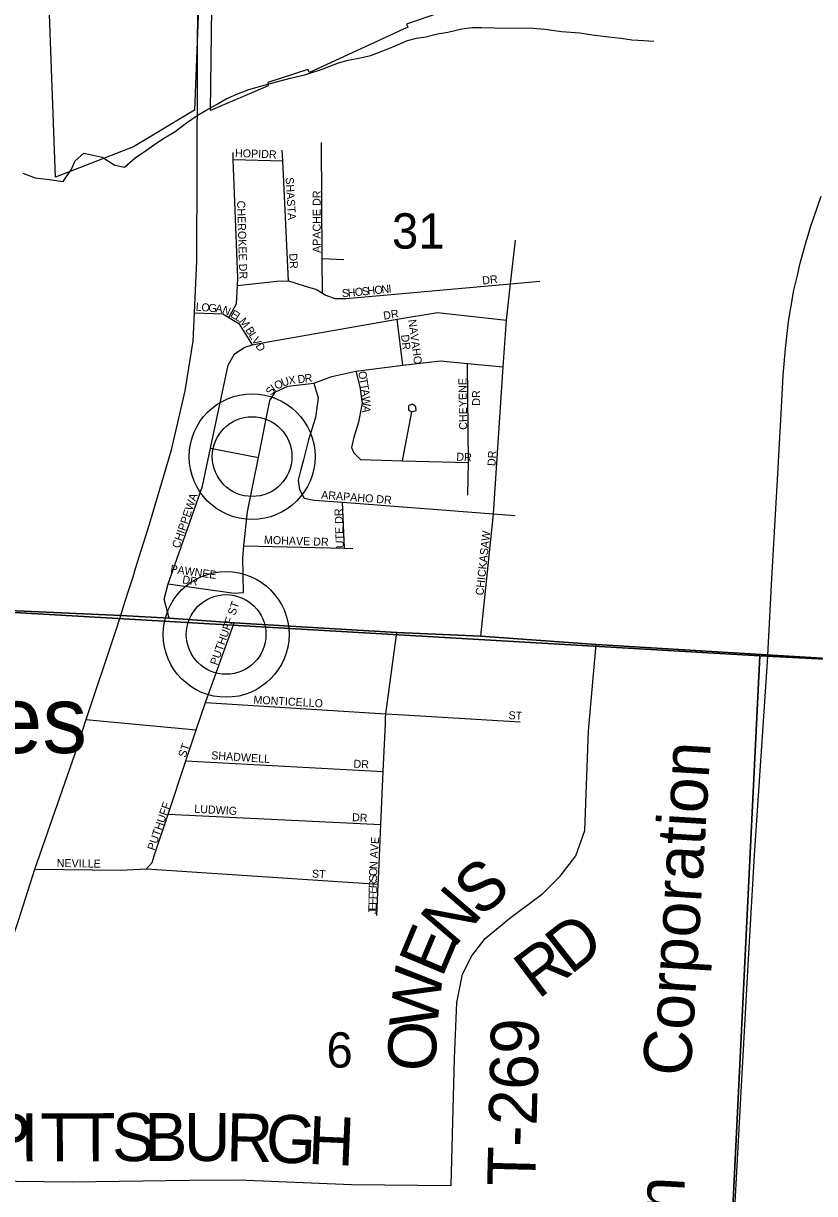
# Model space of a CAD drawing. Extents: x 1643459 to 2064572, y 425441 to 780708.
# Drawn here: x 1839671 to 1844613, y 567435 to 574746 of the extents above; entities that cross this region are included whole.
import ezdxf

# ---------------------------------------------------------------- set-up
doc = ezdxf.new("R2010")
doc.units = 0
for name, color, linetype in [('GE_P_Alignment_100_Curve_Data', 7, 'Continuous'), ('GM_X_Adjacent_County', 7, 'Continuous'), ('GM_X_City_Street', 7, 'Continuous'), ('GM_X_County', 7, 'Continuous'), ('GM_X_Major_River', 7, 'Continuous'), ('GM_X_Major_River_Text', 7, 'Continuous'), ('GM_X_Minor_Lake', 7, 'Continuous'), ('GM_X_Rail_Line', 7, 'Continuous'), ('GM_X_Rail_Line_Text', 7, 'Continuous'), ('GM_X_State_Route', 7, 'Continuous'), ('GM_X_Township', 7, 'Continuous'), ('GM_X_Township_Road', 7, 'Continuous'), ('GM_X_Township_Road_Text', 7, 'Continuous'), ('GM_X_Township_ROW', 7, 'Continuous'), ('GM_X_US_Route', 7, 'Continuous'), ('RD_X_Wall', 7, 'Continuous')]:
    doc.layers.add(name, color=color, linetype=linetype)

msp = doc.modelspace()

# ---------------------------------------------------------------- linework, layer by layer
at = {"layer": 'GE_P_Alignment_100_Curve_Data'}
for centre, radius in [((1841099.3, 572038.9), 392.8), ((1841099.3, 572038.9), 249), ((1840936.8, 570928.1), 392.8), ((1840936.8, 570928.1), 249)]:
    msp.add_circle(centre, radius, dxfattribs=at)
at = {"layer": 'GM_X_City_Street'}
for points in [[(1834560.3, 569961), (1834979.1, 570072.7), (1835231.6, 570125.3), (1835391.9, 570168.4), (1835741.7, 570445.2), (1835908.7, 570592.7), (1836406.9, 571231.4), (1839299.9, 571090.2), (1840278.8, 571046.4), (1840581.7, 571030.1), (1840988.1, 571000.3), (1842002.4, 570940.6), (1842528.2, 570918.2), (1843247.9, 570866), (1845450, 570731.2)], [(1845450, 570731.2), (1843247.9, 570866), (1842528.2, 570918.2), (1842002.4, 570940.6), (1840988.1, 571000.3), (1840581.7, 571030.1), (1840278.8, 571046.4), (1839299.9, 571090.2)]]:
    msp.add_lwpolyline(points, dxfattribs=at)
at = {"layer": 'GM_X_County'}
for points in [[(1841538.4, 573060.3), (1841537, 573276.4), (1841532.1, 574001.1)], [(1840954.6, 572907.6), (1841001, 572994.5), (1841007.3, 573107.4), (1841009.9, 573155.1), (1840981.8, 573895.4), (1840980.2, 573938.1)], [(1841326.7, 573137.1), (1841290.4, 573887.3), (1841287.2, 573954.3)], [(1840981.8, 573895.4), (1841290.4, 573887.3)], [(1842528.2, 570918.2), (1842606.9, 571681.4), (1842667.3, 572599.4), (1842689, 572892.3), (1842714, 573119.5), (1842743.9, 573391.8)], [(1841537, 573276.4), (1841672.4, 573271.6)], [(1841007.3, 573107.4), (1841254.5, 573135.6), (1841326.7, 573137.1), (1841424.8, 573106.5), (1841500.8, 573083.9), (1841538.4, 573060.3), (1841558.8, 573047.5), (1841616.8, 573027.1), (1841687, 573026.6), (1842714, 573119.5), (1842896.9, 573136)], [(1840738.4, 572936.9), (1840916.4, 572930.8), (1840954.6, 572907.6), (1841016.3, 572870), (1841099.4, 572737.8)], [(1841210.7, 572757.4), (1842004.9, 572897.9), (1842258.1, 572939), (1842689, 572892.3)], [(1842040.5, 572610.3), (1842004.9, 572897.9)], [(1840581.7, 571030.1), (1840549.4, 571148.5), (1840574.2, 571243.3), (1840790.1, 571853.6), (1840838.7, 572092.7), (1840948.7, 572609.5), (1840989.2, 572681.5), (1841053.6, 572723.3), (1841099.4, 572737.8), (1841210.7, 572757.4)], [(1841045, 571189.8), (1841040.2, 571406.6), (1841048.1, 571482.4), (1841069.9, 571693.4), (1841139.8, 572033.6), (1841210.2, 572389.1), (1841244.6, 572443.1), (1841323, 572478.8), (1841483.7, 572498.9), (1841598.1, 572539.4), (1841746.2, 572572), (1842040.5, 572610.3), (1842276.4, 572637.8), (1842445.4, 572621.2), (1842667.3, 572599.4)], [(1842446.2, 571797.8), (1842451.3, 572002.5), (1842445.4, 572621.2)], [(1841746.2, 572572), (1841772.1, 572474.2), (1841785.6, 572373.7), (1841762.9, 572253.4), (1841732.2, 572151.2), (1841719.9, 572095.1), (1841733.8, 572062.9), (1841775.6, 572020.5), (1842038.2, 572013.5), (1842451.3, 572002.5)], [(1841483.7, 572498.9), (1841511, 572405.4), (1841494.3, 572283.1), (1841451.4, 572142.9), (1841420.7, 572018.6), (1841402.2, 571950.4), (1841385.9, 571892.3), (1841395.6, 571834.1), (1841423.3, 571779.7), (1841487.4, 571767.3), (1841664.3, 571753.7), (1842606.9, 571681.4), (1842743.3, 571671)], [(1842038.2, 572013.5), (1842096.2, 572318.7), (1842123.1, 572326.9), (1842122.3, 572350.8), (1842101.5, 572366.3), (1842076.5, 572356.4), (1842076.5, 572329.5), (1842096.2, 572319.7)], [(1840838.7, 572092.7), (1841139.8, 572033.6)], [(1841676.2, 571466.1), (1841664.3, 571753.7)], [(1841048.1, 571482.4), (1841676.2, 571466.1), (1841728.4, 571464.8)], [(1840574.2, 571243.3), (1840986.8, 571186.1), (1841045, 571189.8)], [(1840808.1, 570502.6), (1840988.1, 571000.3)], [(1841933.4, 570407.6), (1841934.5, 570433), (1842002.4, 570940.6)], [(1840171.8, 570385.5), (1840750.4, 570331.3), (1840808.1, 570502.6), (1841934.5, 570433), (1842010.5, 570428.3)], [(1842010.5, 570428.3), (1842773.8, 570381.2)], [(1840063, 570395.7), (1840171.8, 570385.5)], [(1841890.3, 569440.9), (1841903.6, 569739.8), (1841918.4, 570071.3), (1841931.7, 570370.2), (1841933.4, 570407.6)], [(1840490.2, 569551.5), (1840574.8, 569804.9), (1840686.2, 570138.1), (1840750.4, 570331.3)], [(1840686.2, 570138.1), (1841918.4, 570071.3)], [(1840574.8, 569804.9), (1841903.6, 569739.8)], [(1840440.2, 569464), (1840473.9, 569503), (1840490.2, 569551.5)], [(1839742.3, 569461.1), (1840279.6, 569455.1), (1840440.2, 569464), (1841887.1, 569368.8)], [(1841878.3, 569172.4), (1841887.1, 569368.8), (1841890.3, 569440.9)]]:
    msp.add_lwpolyline(points, dxfattribs=at)
at = {"layer": 'GM_X_Major_River_Text'}
for points in [[(1842343.4, 567485.1), (1842363.1, 568278.7), (1842377.9, 568628.7), (1842412.4, 568806.1), (1842471.6, 568919.5), (1842555.4, 569027.9), (1842708.2, 569156), (1842915.2, 569308.9), (1843023.6, 569417.3), (1843122.2, 569545.4), (1843177.1, 569702.6), (1843199.4, 570325.3), (1843247.9, 570866)], [(1839100.7, 567517.5), (1839975.2, 567507.2), (1840710.4, 567518.4), (1841014.9, 567520.1), (1841720.1, 567491.2), (1842343.4, 567485.1)]]:
    msp.add_lwpolyline(points, dxfattribs=at)
at = {"layer": 'GM_X_Minor_Lake'}
for points in [[(1840278.8, 571046.4), (1840581.7, 571030.1), (1840988.1, 571000.3), (1842002.4, 570940.6), (1842528.2, 570918.2), (1843157.3, 570872.6)], [(1843157.3, 570872.6), (1843247.9, 570866), (1845450, 570731.2), (1845675.7, 570716.7)]]:
    msp.add_lwpolyline(points, dxfattribs=at)
at = {"layer": 'GM_X_Rail_Line'}
for p, q in [((1841099.3, 572038.9), (1841099.3, 572038.9)), ((1840936.8, 570928.1), (1840936.8, 570928.1))]:
    msp.add_line(p, q, dxfattribs=at)
at = {"layer": 'GM_X_Rail_Line_Text'}
for points in [[(1840813.7, 576127.3), (1840738.7, 574203), (1840358.8, 573973.8), (1839871.3, 573785.7), (1839694.5, 578583.6)], [(1842329.1, 574831.6), (1842064.5, 574740), (1842071, 574721.1), (1841457.8, 574439.5), (1841448.1, 574457), (1841198.2, 574375.9), (1841199.5, 574355.4), (1840840, 574202), (1840863.6, 576126.7)]]:
    msp.add_lwpolyline(points, dxfattribs=at)
at = {"layer": 'GM_X_State_Route'}
for points in [[(1839602.8, 576247.3), (1845005.6, 575965.4), (1844676.6, 570772.8), (1844270.7, 570794.7), (1839292, 571084.7)], [(1839292, 571084.7), (1844270.7, 570794.7), (1844022.3, 565729.7), (1838989.5, 566004)], [(1844676.6, 570772.8), (1849865.3, 570457.8), (1849554.8, 565377.1), (1844022.3, 565729.7), (1844270.7, 570794.7)]]:
    msp.add_lwpolyline(points, close=True, dxfattribs=at)
at = {"layer": 'GM_X_Township_Road'}
msp.add_lwpolyline([(1844116.1, 567378), (1844158.4, 568144.5), (1844196.6, 568827.3), (1844238, 569549.4), (1844318, 570757.6), (1844346.4, 571278.2), (1844379, 571858.8), (1844401.2, 572269.4), (1844417.2, 572546.3), (1844430.1, 572713.6), (1844448.7, 572883.6), (1844465.7, 572980.2), (1844482.3, 573078.3), (1844505.5, 573171.3), (1844522, 573248.2), (1844549.9, 573344.8), (1844586.1, 573471.9), (1844653.2, 573667.1)], dxfattribs=at)
at = {"layer": 'GM_X_US_Route'}
msp.add_lwpolyline([(1839667.3, 573809.2), (1839743.2, 573780.6), (1839847.2, 573767.9), (1839919.1, 573757.4), (1839971.6, 573835.3), (1839994, 573887.3), (1840048.3, 573935.2), (1840106.2, 573922.7), (1840162.2, 573910.3), (1840241.9, 573859.7), (1840301.9, 573847.2), (1840368.3, 573905), (1840432.6, 573948.7), (1840488.8, 573988.5), (1840541.1, 574024.3), (1840619.4, 574070), (1840689.7, 574123.7), (1840756, 574169.4), (1840812.3, 574203.2), (1840876.5, 574238.9), (1840936.8, 574274.7), (1841003, 574304.3), (1841079.2, 574331.9), (1841159.4, 574355.5), (1841251.6, 574381), (1841339.7, 574402.5), (1841433.9, 574426), (1841542.2, 574461.4), (1841638.5, 574498.9), (1841698.6, 574516.6), (1841766.7, 574528.2), (1841840.9, 574545.8), (1841915.1, 574573.4), (1841979.2, 574599.1), (1842069.5, 574638.7), (1842125.7, 574654.4), (1842183.7, 574662), (1842257.9, 574679.6), (1842322, 574691.2), (1842410.2, 574712.7), (1842474.2, 574720.3), (1842532.3, 574720), (1842612.3, 574717.5), (1842852.4, 574715.9), (1842928.4, 574709.4), (1843032.4, 574694.7), (1843146.4, 574685.9), (1843226.3, 574673.4), (1843326.3, 574660.7), (1843404.3, 574654.2), (1843470.3, 574643.7), (1843546.3, 574639.2), (1843608.3, 574634.8)], dxfattribs=at)
at = {"layer": 'RD_X_Wall'}
for points in [[(1840756.1, 573866), (1840762.2, 575564.9), (1840808.9, 575900.5), (1840811.7, 576031.4)], [(1840371.6, 571340.4), (1840458.7, 571616.4), (1840596.5, 572080.5), (1840681.5, 572450.9), (1840731.9, 572761.3), (1840738.4, 572936.9), (1840753.9, 573262.6), (1840756, 573840.7), (1840756.1, 573866)], [(1840325.2, 571193.4), (1840355.4, 571289), (1840371.6, 571340.4)], [(1840294.3, 571095.4), (1840325.2, 571193.4)], [(1840278.8, 571046.4), (1840294.3, 571095.4)], [(1840242.9, 570938), (1840278.8, 571046.4)], [(1837037.4, 561379.3), (1837209.8, 561931.8), (1837441.6, 562639.9), (1838529.8, 565839.9), (1838803.7, 566638.5), (1838982.5, 567159.9), (1839100.7, 567517.5), (1839327, 568202), (1839642.6, 569148.1), (1839742.3, 569461.1), (1839993.1, 570184.2), (1840063, 570395.7), (1840242.9, 570938)]]:
    msp.add_lwpolyline(points, dxfattribs=at)

# ---------------------------------------------------------------- texts
at = {"layer": 'GM_X_Adjacent_County'}
for s, p in [('31', (1841972.6, 573338.4)), ('6', (1841563.4, 568221.2))]:
    msp.add_text(s, height=221, rotation=0.00001, dxfattribs=at).set_placement(p)
at = {"layer": 'GM_X_Major_River'}
for s, rotation, p in [('S', 39.32618, (1842521.3, 569154)), ('N', 49.30308, (1842359, 568963.4)), ('E', 67.22289, (1842285.1, 568777.5)), ('D', 38.22389, (1843088.2, 568797.2)), ('R', 37.07598, (1842886.5, 568644.7)), ('W', 83.6708, (1842252.5, 568454)), ('T-269', 88.61107, (1842867.2, 567478.7)), ('O', 88.52811, (1842246.2, 568196.8)), ('P', 0.1663, (1839450.6, 567635)), ('I', 0.16392, (1839653, 567635.6)), ('T', 0.16286, (1839776.2, 567636)), ('T', 0.16531, (1840000.6, 567636.6)), ('S', 0.16154, (1840225, 567637.2)), ('B', 0.1624, (1840427.4, 567637.8)), ('U', 359.86886, (1840673.4, 567638.5)), ('R', 358.57532, (1840935.6, 567637.9)), ('G', 357.60238, (1841180.6, 567631.9)), ('H', 357.5076, (1841444.2, 567620.8))]:
    msp.add_text(s, height=300, rotation=rotation, dxfattribs=at).set_placement(p)
at = {"layer": 'GM_X_Township'}
for s, rotation, p in [('HOPI', 358.21094, (1840991.7, 573910.7)), ('DR', 356.97755, (1841154.7, 573906.2)), ('SHASTA', 273.17805, (1841308.8, 573783)), ('APACHE DR', 90, (1841527.6, 573311.6)), ('CHEROKEE DR', 271.77051, (1841005.2, 573637.5)), ('DR', 273.02306, (1841330.8, 573307.7)), ('I', 5.9869, (1841953.3, 573063)), ('DR', 6.00541, (1842539.2, 573114.2)), ('S', 2.29607, (1841660.8, 573035.1)), ('H', 5.58485, (1841699, 573036.7)), ('O', 5.98285, (1841743.2, 573041)), ('S', 5.93894, (1841787, 573045.6)), ('H', 5.97018, (1841822, 573049.3)), ('O', 5.98285, (1841865.8, 573053.8)), ('N', 5.95637, (1841909.5, 573058.4)), ('L', 355.40429, (1840745.7, 572951.4)), ('O', 355.42061, (1840780.8, 572948.6)), ('G', 355.40516, (1840824.7, 572945.1)), ('A', 353.84569, (1840868.2, 572941.6)), ('N', 337.80891, (1840908.3, 572937.8)), ('E', 329.98742, (1840959, 572915.6)), ('L', 327.38628, (1840989, 572898.3)), ('M', 308.70248, (1841015.4, 572882.2)), ('DR', 9.46823, (1841922.7, 572894.1)), ('B', 302.32595, (1841054.7, 572831)), ('NAVAHO', 277.59393, (1842074.5, 572893.2)), ('L', 302.3036, (1841075.8, 572797.6)), ('V', 302.3248, (1841094.7, 572767.8)), ('D', 302.33206, (1841118.2, 572730.6)), ('DR', 276.00542, (1842029.3, 572799.1)), ('U', 18.87738, (1841290.3, 572475.7)), ('X', 7.62931, (1841329.4, 572489.4)), ('D', 6.61971, (1841386, 572496.7)), ('R', 6.62655, (1841429.7, 572501.8)), ('O', 278.93059, (1841761.9, 572569.6)), ('T', 278.94087, (1841768.7, 572526.1)), ('S', 54.294, (1841220.1, 572417.6)), ('I', 37.65651, (1841238, 572443.4)), ('O', 28.35404, (1841253.6, 572455.7)), ('T', 278.94139, (1841774.2, 572491.3)), ('A', 278.93059, (1841779.7, 572456.5)), ('CHEYENE', 90.8809, (1842442.8, 572207.1)), ('W', 274.2066, (1841786.4, 572414.1)), ('DR', 90, (1842523.5, 572356.9)), ('A', 263.42807, (1841790.6, 572359.6)), ('DR', 356.80941, (1842373.6, 572014.2)), ('DR', 86.98901, (1842618.9, 571979)), ('CHIPPEWA', 71.05084, (1840643.7, 571462.3)), ('ARAPAHO DR', 355.55264, (1841529, 571776.6)), ('UTE DR', 92.2894, (1841672.8, 571467.7)), ('MOHAVE DR', 357.9532, (1841172.2, 571495.1)), ('CHICKASAW', 83.88522, (1842544.1, 571169.9)), ('PAWNEE', 352.01166, (1840586.1, 571314.7)), ('DR', 351.02147, (1840660.5, 571247.9)), ('PUTHUFF ST', 70.44151, (1840881.4, 570732)), ('MONTICELLO', 356.8195, (1841106.4, 570496.3)), ('ST', 356.42622, (1842699.2, 570399.4)), ('ST', 71.56067, (1840683.3, 570155.4)), ('SHADWELL', 356.23517, (1840842.5, 570148.7)), ('DR', 356.98902, (1841731.1, 570095.8)), ('PUTHUFF', 70.97357, (1840489.7, 569574.7)), ('LUDWIG', 356.93129, (1840736.7, 569814.3)), ('DR', 356.98902, (1841722.3, 569761.5)), ('AVE', 86.05688, (1841884, 569528.3)), ('NEVILLE', 359.02584, (1839878.4, 569475.5)), ('ST', 356.42622, (1841471.6, 569409.4)), ('O', 87.74783, (1841879.3, 569417.5)), ('N', 86.50136, (1841881, 569461.2)), ('R', 89.03172, (1841878, 569343)), ('S', 89.01647, (1841878.7, 569382.6)), ('E', 89.01647, (1841877.4, 569307.8)), ('E', 89.04158, (1841875.6, 569202.3)), ('F', 89.04158, (1841876.2, 569237.5)), ('F', 89.04158, (1841876.8, 569272.7)), ('J', 88.9949, (1841875.2, 569180.2))]:
    msp.add_text(s, height=50, rotation=rotation, dxfattribs=at).set_placement(p)
at = {"layer": 'GM_X_Township_Road_Text'}
for s, rotation, p in [('Corporation', 86.48978, (1843836.7, 568163.7)), ('Southern', 86.81238, (1843713.4, 565913.2))]:
    msp.add_text(s, height=299, rotation=rotation, dxfattribs=at).set_placement(p)
at = {"layer": 'GM_X_Township_ROW'}
msp.add_text('Jefferson Estates', height=417, rotation=0.00001, dxfattribs=at).set_placement((1835759.8, 570187.4))

doc.saveas('drawing.dxf')
